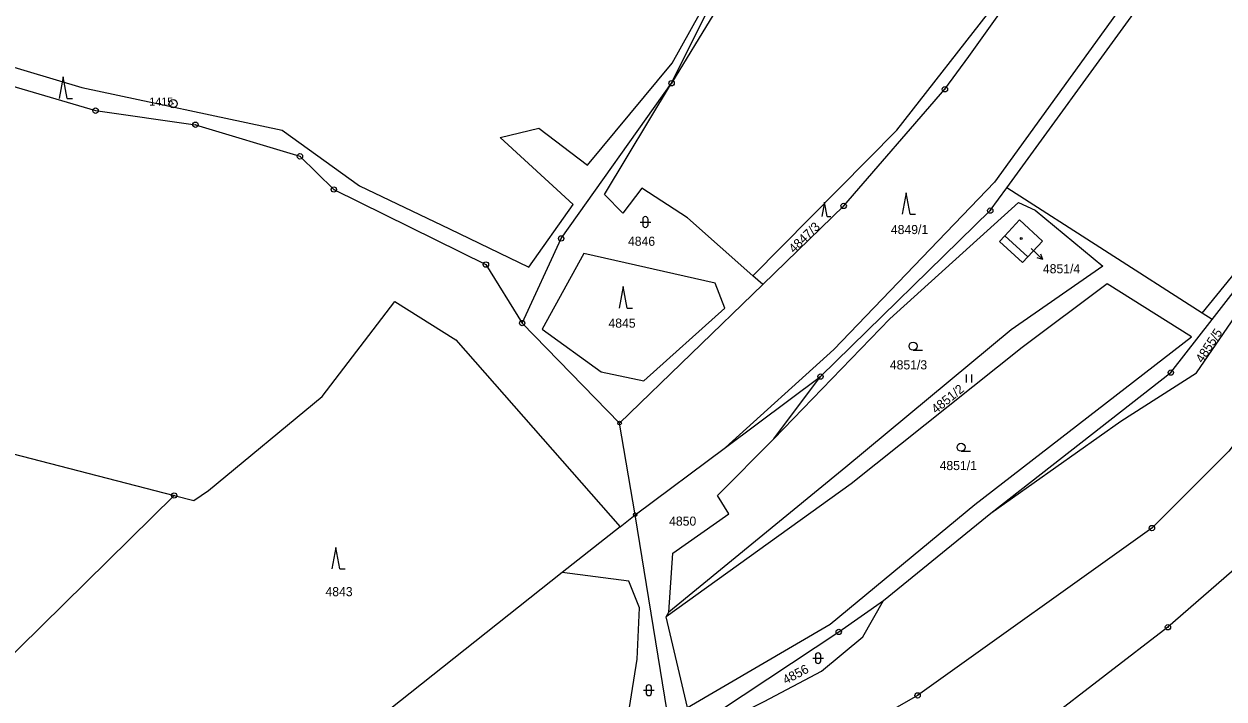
# Model space of a CAD drawing. Extents: x -644096 to -634268, y -1141430 to -1133463.
# Drawn here: x -637626.1 to -637402.3, y -1138384.4 to -1138258.6 of the extents above; entities that cross this region are included whole.
import ezdxf

# ---------------------------------------------------------------- set-up
doc = ezdxf.new("R2010")
doc.units = 0
for name, color, linetype in [('_CIVIL_CONSTRUCTION', 7, 'Continuous'), ('M_Svah_Nasyp', 7, 'Continuous'), ('M_Svah_Zarez', 7, 'Continuous'), ('spodek_zarez', 7, 'Continuous'), ('svrsek_osa_sjezdy', 7, 'Continuous'), ('svrsek_osa_terminal_VRT', 7, 'Continuous'), ('svrsek_osa_VRT', 7, 'Continuous'), ('svrsek_popisy_VRT', 7, 'Continuous'), ('terminal_VRT', 7, 'Continuous')]:
    doc.layers.add(name, color=color, linetype=linetype)

msp = doc.modelspace()

# ---------------------------------------------------------------- linework, layer by layer
at = {"layer": '_CIVIL_CONSTRUCTION'}
for centre, radius in [((-637505.32, -1138269.64), 0.5), ((-637505.32, -1138269.64), 0.0303), ((-637454.36, -1138270.77), 0.5), ((-637454.36, -1138270.77), 0.0303), ((-637598.26, -1138273.45), 0.75), ((-637612.74, -1138274.75), 0.5), ((-637612.74, -1138274.75), 0.0303), ((-637598.26, -1138273.45), 0.03), ((-637594.11, -1138277.38), 0.5), ((-637594.11, -1138277.38), 0.0303), ((-637574.62, -1138283.26), 0.5), ((-637574.62, -1138283.26), 0.0303), ((-637568.31, -1138289.44), 0.5), ((-637568.31, -1138289.44), 0.0303), ((-637473.23, -1138292.5), 0.5), ((-637473.23, -1138292.5), 0.0303), ((-637445.9, -1138293.38), 0.5), ((-637445.9, -1138293.38), 0.0303), ((-637525.91, -1138298.56), 0.5), ((-637525.91, -1138298.56), 0.0303), ((-637539.95, -1138303.42), 0.5), ((-637539.95, -1138303.42), 0.0303), ((-637533.19, -1138314.33), 0.5), ((-637533.19, -1138314.33), 0.0303), ((-637477.55, -1138324.3), 0.5), ((-637477.55, -1138324.3), 0.0303), ((-637412.22, -1138323.55), 0.5), ((-637412.22, -1138323.55), 0.0303), ((-637515.02, -1138332.97), 0.335), ((-637515.02, -1138332.97), 0.0203), ((-637598.08, -1138346.45), 0.5), ((-637598.08, -1138346.45), 0.0303), ((-637512.11, -1138350.03), 0.335), ((-637512.11, -1138350.03), 0.0203), ((-637415.74, -1138352.52), 0.5), ((-637415.74, -1138352.52), 0.0303), ((-637474.15, -1138371.87), 0.5), ((-637412.76, -1138371), 0.5), ((-637412.76, -1138371), 0.0303), ((-637474.15, -1138371.87), 0.0303), ((-637459.44, -1138383.7), 0.5), ((-637459.44, -1138383.7), 0.0303)]:
    msp.add_circle(centre, radius, dxfattribs=at)
at = {"layer": 'M_Svah_Nasyp'}
msp.add_line((-637443.16, -1138298.05), (-637438.86, -1138301.97), dxfattribs=at)
at = {"layer": 'M_Svah_Zarez'}
msp.add_circle((-637440.11, -1138298.59), 0.175, dxfattribs=at)
at = {"layer": 'spodek_zarez'}
msp.add_circle((-638683.07, -1137056.85), 1378.08, dxfattribs=at)
at = {"layer": 'svrsek_osa_sjezdy'}
for p, q in [((-637618.78, -1138268.46), (-637619.53, -1138272.46)), ((-637618.03, -1138272.46), (-637618.78, -1138268.46)), ((-637618.03, -1138272.46), (-637617.03, -1138272.46)), ((-637461.56, -1138290.05), (-637462.31, -1138294.05)), ((-637460.81, -1138294.05), (-637461.56, -1138290.05)), ((-637476.8, -1138291.79), (-637477.3, -1138294.47)), ((-637476.3, -1138294.47), (-637476.8, -1138291.79)), ((-637511.21, -1138295.5), (-637509.21, -1138295.5)), ((-637510.71, -1138295), (-637510.71, -1138296)), ((-637509.71, -1138296), (-637509.71, -1138295)), ((-637476.3, -1138294.47), (-637475.63, -1138294.47)), ((-637460.81, -1138294.05), (-637459.81, -1138294.05)), ((-637514.33, -1138307.52), (-637515.08, -1138311.52)), ((-637513.58, -1138311.52), (-637514.33, -1138307.52)), ((-637513.58, -1138311.52), (-637512.58, -1138311.52)), ((-637460.28, -1138319.38), (-637458.53, -1138319.38)), ((-637450.32, -1138325.41), (-637450.32, -1138323.91)), ((-637449.32, -1138325.41), (-637449.32, -1138323.91)), ((-637451.34, -1138338.22), (-637449.59, -1138338.22)), ((-637567.95, -1138356.12), (-637568.7, -1138360.12)), ((-637567.2, -1138360.12), (-637567.95, -1138356.12)), ((-637567.2, -1138360.12), (-637566.2, -1138360.12)), ((-637479.01, -1138376.76), (-637477.01, -1138376.76)), ((-637478.51, -1138376.26), (-637478.51, -1138377.26)), ((-637477.51, -1138377.26), (-637477.51, -1138376.26)), ((-637510.57, -1138382.73), (-637508.57, -1138382.73)), ((-637510.07, -1138382.23), (-637510.07, -1138383.23)), ((-637509.07, -1138383.23), (-637509.07, -1138382.23))]:
    msp.add_line(p, q, dxfattribs=at)
for centre in [(-637460.28, -1138318.63), (-637451.34, -1138337.47)]:
    msp.add_circle(centre, 0.75, dxfattribs=at)
for centre, start, end in [((-637510.21, -1138295), 0, 180), ((-637510.21, -1138296), 180, 359.9879), ((-637478.01, -1138376.26), 0, 180), ((-637478.01, -1138377.26), 180, 359.9879), ((-637509.57, -1138382.23), 0, 180), ((-637509.57, -1138383.23), 180, 359.9879)]:
    msp.add_arc(centre, 0.5, start, end, dxfattribs=at)
at = {"layer": 'svrsek_osa_terminal_VRT'}
msp.add_arc((-642050.26, -1145189.6), 8802.25, 41.413152, 75.317049, dxfattribs=at)
at = {"layer": 'svrsek_popisy_VRT'}
for p, q in [((-637438.28, -1138300.46), (-637436.08, -1138302.51)), ((-637436.08, -1138302.51), (-637437.16, -1138302.19)), ((-637436.08, -1138302.51), (-637436.48, -1138301.46))]:
    msp.add_line(p, q, dxfattribs=at)
at = {"layer": 'terminal_VRT'}
for p, q in [((-637406.38, -1138312.46), (-637442.83, -1138289.16)), ((-637488.33, -1138307.13), (-637490.17, -1138305.5)), ((-637515.02, -1138332.97), (-637488.33, -1138307.13)), ((-637404.5, -1138313.66), (-637406.38, -1138312.46)), ((-637515.02, -1138332.97), (-637533.19, -1138314.33)), ((-637495.28, -1138337.5), (-637477.55, -1138324.3)), ((-637486.27, -1138335.87), (-637477.55, -1138324.3)), ((-637512.11, -1138350.03), (-637515.02, -1138332.97)), ((-637512.11, -1138350.03), (-637495.28, -1138337.5)), ((-637632.07, -1138379.89), (-637598.08, -1138346.45)), ((-637514.94, -1138352.27), (-637512.11, -1138350.03)), ((-637505.23, -1138392.43), (-637512.11, -1138350.03)), ((-637465.83, -1138366.01), (-637445.78, -1138349.73)), ((-637514.94, -1138352.27), (-637525.71, -1138360.8)), ((-637506.33, -1138369.06), (-637505.81, -1138368.17)), ((-637502.37, -1138385.97), (-637506.33, -1138369.06))]:
    msp.add_line(p, q, dxfattribs=at)
for points in [[(-637609.67, -1138214.12), (-637620.71, -1138224.19), (-637651.45, -1138235.51), (-637670.52, -1138245.22), (-637677.45, -1138248.67), (-637677.21, -1138250.72), (-637653.71, -1138259.82), (-637630.98, -1138265.8), (-637615.3, -1138270.46), (-637577.94, -1138278.36), (-637563.49, -1138288.78), (-637546.74, -1138296.79), (-637531.95, -1138303.91), (-637523.7, -1138292.25), (-637537.3, -1138279.76), (-637530.05, -1138278.02), (-637521.03, -1138284.89), (-637505.22, -1138265.93), (-637493.23, -1138244.37), (-637475.86, -1138224.9), (-637468.58, -1138208.56)], [(-637406.38, -1138312.46), (-637396.83, -1138300.75), (-637374.78, -1138262.02), (-637368.07, -1138247.98), (-637377.23, -1138239.24), (-637401.61, -1138225.62), (-637414.06, -1138247.73)], [(-637429.9, -1138236.65), (-637429.96, -1138238.62), (-637427.06, -1138239.57), (-637418.83, -1138251.67), (-637445.11, -1138288.07), (-637475.09, -1138319.26), (-637495.28, -1138337.5)], [(-637490.17, -1138305.5), (-637463.3, -1138278.38), (-637444.87, -1138254.77), (-637435.16, -1138241.12), (-637433.34, -1138236.78)], [(-637485.3, -1138238.61), (-637488.14, -1138246.53), (-637497.42, -1138256.71), (-637505.32, -1138269.64)], [(-637505.32, -1138269.64), (-637496.22, -1138251.23), (-637485.3, -1138238.61)], [(-637488.33, -1138307.13), (-637473.23, -1138292.5), (-637454.36, -1138270.77), (-637449.92, -1138264.64), (-637430.93, -1138238.09)], [(-637442.83, -1138289.16), (-637419.13, -1138256.57), (-637414.06, -1138247.73)], [(-637686.33, -1138250.65), (-637647.09, -1138264.63), (-637612.74, -1138274.75), (-637594.11, -1138277.38), (-637574.62, -1138283.26), (-637568.31, -1138289.44), (-637539.95, -1138303.42), (-637533.19, -1138314.33)], [(-637445.78, -1138349.73), (-637421.56, -1138332.58), (-637407.44, -1138323.58), (-637393.02, -1138302.59), (-637388.04, -1138292.84), (-637370.94, -1138259.08)], [(-637404.5, -1138313.66), (-637394.74, -1138301.14), (-637370.94, -1138259.08)], [(-637352.69, -1138264.82), (-637377.01, -1138306.6), (-637401.39, -1138338.22), (-637415.74, -1138352.52), (-637459.44, -1138383.7), (-637499.55, -1138406.68)], [(-637533.19, -1138314.33), (-637525.91, -1138298.56), (-637505.32, -1138269.64)], [(-637490.17, -1138305.5), (-637502.34, -1138294.74), (-637510.89, -1138289.18), (-637514.4, -1138293.87), (-637517.81, -1138290.35), (-637505.32, -1138269.64)], [(-637477.55, -1138324.3), (-637445.9, -1138293.38), (-637442.83, -1138289.16)], [(-637715.49, -1138292.27), (-637697.25, -1138300.49), (-637640.91, -1138335.37), (-637598.08, -1138346.45)], [(-637486.27, -1138335.87), (-637464.6, -1138313.51), (-637440.62, -1138291.89), (-637437.52, -1138293.32), (-637424.89, -1138303.74), (-637441.97, -1138315.58), (-637472.82, -1138341.17), (-637505.81, -1138368.17)], [(-637438.86, -1138301.97), (-637439.87, -1138303.07), (-637444.19, -1138299.15), (-637443.16, -1138298.05), (-637440.43, -1138295.1), (-637436.13, -1138299.04), (-637438.86, -1138301.97)], [(-637529.43, -1138315.45), (-637518.45, -1138323.43), (-637510.49, -1138325.06), (-637495.39, -1138311.57), (-637497.21, -1138306.88), (-637521.66, -1138301.39), (-637529.43, -1138315.45)], [(-637502.37, -1138385.97), (-637475.75, -1138370.4), (-637448.76, -1138348.14), (-637408.37, -1138316.87), (-637424.11, -1138307.01), (-637439.95, -1138318.88), (-637471.82, -1138344.25), (-637506.33, -1138369.06)], [(-637598.08, -1138346.45), (-637594.4, -1138347.4), (-637591.65, -1138345.55), (-637570.48, -1138328.01), (-637556.94, -1138310.31), (-637545.54, -1138317.48), (-637514.94, -1138352.27)], [(-637363.37, -1138309.95), (-637394.24, -1138354.89), (-637412.76, -1138371), (-637436.02, -1138388.88)], [(-637445.78, -1138349.73), (-637412.22, -1138323.55), (-637404.5, -1138313.66)], [(-637505.81, -1138368.17), (-637505.09, -1138357.17), (-637494.62, -1138349.88), (-637496.77, -1138346.45), (-637486.27, -1138335.87)], [(-637525.71, -1138360.8), (-637578.2, -1138402.38), (-637607.68, -1138424.37), (-637625.08, -1138435.83)], [(-637515.36, -1138399.61), (-637511.71, -1138376.95), (-637511.3, -1138367.38), (-637513.27, -1138362.44), (-637525.71, -1138360.8)], [(-637505.23, -1138392.43), (-637474.15, -1138371.87), (-637465.83, -1138366.01)], [(-637499.55, -1138406.68), (-637500.31, -1138396.72), (-637497.77, -1138389.77), (-637488.07, -1138384.81), (-637477.38, -1138379.19), (-637469.63, -1138372.78), (-637465.83, -1138366.01)]]:
    msp.add_lwpolyline(points, dxfattribs=at)

# ---------------------------------------------------------------- texts
at = {"layer": '_CIVIL_CONSTRUCTION'}
msp.add_text('1415', height=1.5, dxfattribs=at).set_placement((-637602.71, -1138273.82))
at = {"layer": 'svrsek_osa_VRT'}
for s, rotation, p in [('4847/3', 44, (-637482.5, -1138301.39)), ('4855/5', 57, (-637406.32, -1138321.89)), ('4851/2', 39, (-637456.02, -1138331.29)), ('4856', 28, (-637484.04, -1138381.7))]:
    msp.add_text(s, height=1.7, rotation=rotation, dxfattribs=at).set_placement(p)
for s, p in [('4849/1', (-637464.43, -1138297.75)), ('4846', (-637513.45, -1138299.93)), ('4851/4', (-637436.08, -1138305.06)), ('4845', (-637517.09, -1138315.19)), ('4851/3', (-637464.62, -1138322.96)), ('4851/1', (-637455.34, -1138341.72)), ('4850', (-637505.78, -1138352.08)), ('4843', (-637569.86, -1138365.22))]:
    msp.add_text(s, height=1.7, dxfattribs=at).set_placement(p)

doc.saveas('drawing.dxf')
